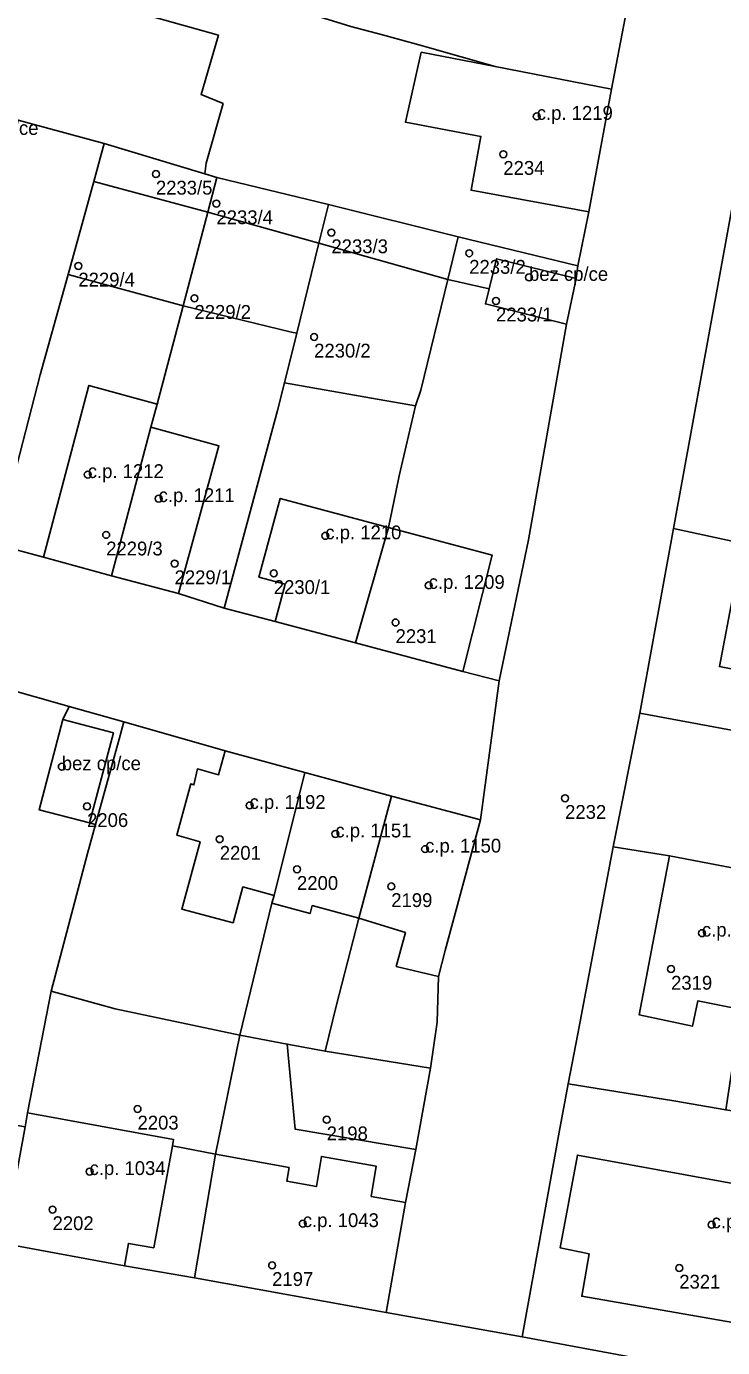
# Model space of a CAD drawing. Extents: x -878211 to -870363, y -1058464 to -1052522.
# Drawn here: x -874493.5 to -874443.1, y -1055364 to -1055268.4 of the extents above; entities that cross this region are included whole.
import ezdxf

# ---------------------------------------------------------------- set-up
doc = ezdxf.new("R2010")
doc.units = 0
for name, color, linetype in [('Definiční body', 7, 'Continuous'), ('Polygon budovy', 7, 'Continuous'), ('Polygon parcely', 7, 'Continuous')]:
    doc.layers.add(name, color=color, linetype=linetype)

msp = doc.modelspace()

# ---------------------------------------------------------------- linework, layer by layer
at = {"layer": 'Definiční body'}
for centre in [(-874456.54, -1055274.89994), (-874458.96, -1055277.63994), (-874484.1, -1055279.06994), (-874479.72, -1055281.20994), (-874471.4, -1055283.30994), (-874461.43, -1055284.79994), (-874489.71, -1055285.71994), (-874457.1, -1055286.54994), (-874481.31, -1055288.05994), (-874459.49, -1055288.24994), (-874472.65, -1055290.85994), (-874489.03, -1055300.81994), (-874483.9, -1055302.55994), (-874487.7, -1055305.17994), (-874471.84, -1055305.24994), (-874482.75, -1055307.25994), (-874475.57, -1055307.96994), (-874464.36, -1055308.83994), (-874466.76, -1055311.51994), (-874490.91, -1055321.95994), (-874454.49, -1055324.23994), (-874489.08, -1055324.82994), (-874477.32, -1055324.75994), (-874479.48, -1055327.19994), (-874471.11, -1055326.81994), (-874464.62, -1055327.91994), (-874473.89, -1055329.37994), (-874467.07, -1055330.61994), (-874444.59, -1055333.99994), (-874446.82, -1055336.59994), (-874485.43, -1055346.71994), (-874471.74, -1055347.49994), (-874488.9, -1055351.24994), (-874491.58, -1055353.99994), (-874473.47, -1055355.01994), (-874443.89, -1055355.09994), (-874475.69, -1055358.03994), (-874446.23, -1055358.22994)]:
    msp.add_circle(centre, 0.25, dxfattribs=at)
at = {"layer": 'Polygon budovy'}
for points in [[(-874464.9, -1055270.25), (-874466.04, -1055275.32), (-874460.58, -1055276.35), (-874461.29, -1055280.24), (-874452.78, -1055281.81), (-874451.14, -1055272.93), (-874459.56, -1055271.28)], [(-874459.99, -1055287.37), (-874460.26, -1055288.47), (-874454.39, -1055289.94), (-874453.68, -1055286.63), (-874459.45, -1055285.2)], [(-874492.24, -1055306.79), (-874487.32, -1055308.14), (-874484.46, -1055297.38), (-874484, -1055295.72), (-874488.95, -1055294.36)], [(-874487.32, -1055308.14), (-874482.47, -1055309.43), (-874479.54, -1055298.74), (-874484.46, -1055297.38)], [(-874476.65, -1055308.24), (-874474.75, -1055308.74), (-874475.46, -1055311.44), (-874469.66, -1055312.99), (-874467.27, -1055304.64), (-874475.1, -1055302.54)], [(-874467.27, -1055304.64), (-874469.66, -1055312.99), (-874461.88, -1055315.06), (-874459.76, -1055306.65)], [(-874442.29, -1055309.26), (-874443.33, -1055314.71), (-874441.61, -1055315.04), (-874442.44, -1055319.3), (-874436.51, -1055320.42), (-874434.66, -1055310.7)], [(-874490.84, -1055318.54), (-874492.55, -1055325.07), (-874488.91, -1055326.02), (-874487.18, -1055319.5)], [(-874475.55, -1055331.27), (-874473.32, -1055322.37), (-874479.1, -1055320.8), (-874479.57, -1055322.54), (-874481.1, -1055322.11), (-874481.35, -1055323.27), (-874481.58, -1055323.2), (-874482.58, -1055326.91), (-874480.9, -1055327.4), (-874482.23, -1055332.27), (-874478.51, -1055333.25), (-874477.8, -1055330.65)], [(-874475.55, -1055331.27), (-874475.7, -1055331.84), (-874472.94, -1055332.58), (-874472.79, -1055332.01), (-874469.42, -1055332.92), (-874467.05, -1055324.09), (-874473.32, -1055322.37)], [(-874467.05, -1055324.09), (-874469.42, -1055332.92), (-874466.05, -1055333.95), (-874466.71, -1055336.4), (-874463.66, -1055337.14), (-874463.16, -1055335.26), (-874460.62, -1055325.81)], [(-874441.88, -1055339.49), (-874440.14, -1055329.71), (-874446.94, -1055328.4), (-874449.13, -1055339.91), (-874445.27, -1055340.72), (-874444.89, -1055338.9)], [(-874493.56, -1055348.01), (-874495.11, -1055356.46), (-874486.38, -1055358.06), (-874486.09, -1055356.45), (-874484.26, -1055356.76), (-874482.91, -1055349.38), (-874482.83, -1055348.92), (-874493.38, -1055346.99)], [(-874479.8, -1055350), (-874481.31, -1055358.93), (-874467.44, -1055361.45), (-874466.04, -1055353.48), (-874468.52, -1055353.05), (-874468.17, -1055350.85), (-874472.12, -1055350.15), (-874472.49, -1055352.34), (-874474.62, -1055351.95), (-874474.46, -1055350.96)], [(-874434.42, -1055353.56), (-874453.6, -1055350.06), (-874454.84, -1055356.78), (-874452.74, -1055357.21), (-874453.28, -1055360.27), (-874439.73, -1055362.64), (-874436.13, -1055363.28)]]:
    msp.add_lwpolyline(points, close=True, dxfattribs=at)
at = {"layer": 'Polygon parcely'}
for points in [[(-874534.29, -1055250.37), (-874537.94, -1055262.67), (-874515.88, -1055269), (-874506.1, -1055271.92), (-874487.84, -1055276.86), (-874480.57, -1055279.06), (-874480.47, -1055278.28), (-874479.24, -1055273.96), (-874480.83, -1055273.32), (-874479.58, -1055269.03), (-874486.14, -1055267.19), (-874485.24, -1055263.92)], [(-874463.61, -1055257.59), (-874469.15, -1055256.25), (-874473.59, -1055255.01), (-874473.33, -1055255.94), (-874474.25, -1055260.21), (-874476.03, -1055266.55), (-874470, -1055268.39), (-874467.7, -1055269.01), (-874464.8, -1055269.79), (-874464.46, -1055269.88), (-874459.56, -1055271.28), (-874451.14, -1055272.93), (-874450.15, -1055267.78), (-874449.07, -1055261.78), (-874448.97, -1055261.2)], [(-874476.03, -1055266.55), (-874478.69, -1055265.74), (-874485.24, -1055263.92), (-874486.14, -1055267.19), (-874479.58, -1055269.03), (-874480.83, -1055273.32), (-874479.24, -1055273.96), (-874480.47, -1055278.28), (-874480.57, -1055279.06), (-874479.68, -1055279.33), (-874471.61, -1055281.28), (-874462.23, -1055283.61), (-874453.57, -1055285.71), (-874452.78, -1055281.81), (-874451.14, -1055272.93), (-874459.56, -1055271.28), (-874464.46, -1055269.88), (-874464.8, -1055269.79), (-874467.7, -1055269.01), (-874470, -1055268.39)], [(-874487.84, -1055276.86), (-874506.1, -1055271.92), (-874515.88, -1055269), (-874524.49, -1055298.15), (-874495.66, -1055305.87), (-874492.47, -1055293.61), (-874490.46, -1055286.33), (-874488.6, -1055279.62)], [(-874441.33, -1055275.63), (-874446.64, -1055304.72), (-874434.02, -1055307.45), (-874432.48, -1055299.76), (-874431.72, -1055295.62), (-874428.29, -1055279.1), (-874433.75, -1055277.37), (-874440.15, -1055275.9)], [(-874479.68, -1055279.33), (-874480.57, -1055279.06), (-874487.84, -1055276.86), (-874488.6, -1055279.62), (-874480.34, -1055281.84)], [(-874479.68, -1055279.33), (-874480.34, -1055281.84), (-874472.3, -1055284.08), (-874471.61, -1055281.28)], [(-874490.46, -1055286.33), (-874482.12, -1055288.6), (-874480.34, -1055281.84), (-874488.6, -1055279.62)], [(-874473.91, -1055290.59), (-874472.3, -1055284.08), (-874480.34, -1055281.84), (-874482.12, -1055288.6), (-874474.28, -1055290.51)], [(-874462.23, -1055283.61), (-874471.61, -1055281.28), (-874472.3, -1055284.08), (-874462.98, -1055286.7)], [(-874464.94, -1055294.71), (-874462.98, -1055286.7), (-874472.3, -1055284.08), (-874473.91, -1055290.59), (-874474.8, -1055294.18), (-874468.51, -1055295.29), (-874465.32, -1055295.85)], [(-874453.57, -1055285.71), (-874462.23, -1055283.61), (-874462.98, -1055286.7), (-874459.99, -1055287.37), (-874459.45, -1055285.2), (-874453.68, -1055286.63)], [(-874460.26, -1055288.47), (-874454.39, -1055289.94), (-874453.68, -1055286.63), (-874459.45, -1055285.2), (-874459.99, -1055287.37)], [(-874482.12, -1055288.6), (-874490.46, -1055286.33), (-874492.47, -1055293.61), (-874495.66, -1055305.87), (-874492.24, -1055306.79), (-874487.32, -1055308.14), (-874484.46, -1055297.38), (-874484, -1055295.72)], [(-874466.75, -1055302.08), (-874467.27, -1055304.64), (-874469.66, -1055312.99), (-874461.88, -1055315.06), (-874459.26, -1055315.74), (-874457.15, -1055305.55), (-874454.39, -1055289.94), (-874460.26, -1055288.47), (-874459.99, -1055287.37), (-874462.98, -1055286.7), (-874464.94, -1055294.71), (-874465.32, -1055295.85), (-874466.49, -1055300.92)], [(-874484.46, -1055297.38), (-874487.32, -1055308.14), (-874482.47, -1055309.43), (-874479.17, -1055310.49), (-874475.3, -1055296.18), (-874474.8, -1055294.18), (-874473.91, -1055290.59), (-874474.28, -1055290.51), (-874482.12, -1055288.6), (-874484, -1055295.72)], [(-874474.8, -1055294.18), (-874475.3, -1055296.18), (-874479.17, -1055310.49), (-874475.46, -1055311.44), (-874469.66, -1055312.99), (-874467.27, -1055304.64), (-874466.75, -1055302.08), (-874466.49, -1055300.92), (-874465.32, -1055295.85), (-874468.51, -1055295.29)], [(-874449.08, -1055318.08), (-874442.44, -1055319.3), (-874436.51, -1055320.42), (-874434.66, -1055310.7), (-874434.02, -1055307.45), (-874446.64, -1055304.72)], [(-874488.47, -1055326.14), (-874488.91, -1055326.02), (-874492.55, -1055325.07), (-874490.84, -1055318.54), (-874490.38, -1055317.6), (-874502.37, -1055314.21), (-874505.81, -1055334.25), (-874504.96, -1055334.43), (-874500.03, -1055335.46), (-874500.79, -1055339.1), (-874499.32, -1055345.05), (-874499.59, -1055346.94), (-874493.56, -1055348.01), (-874493.38, -1055346.99), (-874491.69, -1055338.2), (-874489.05, -1055328.24)], [(-874486.42, -1055318.72), (-874490.38, -1055317.6), (-874490.84, -1055318.54), (-874492.55, -1055325.07), (-874488.91, -1055326.02), (-874488.47, -1055326.14), (-874486.69, -1055319.69)], [(-874488.47, -1055326.14), (-874489.05, -1055328.24), (-874491.69, -1055338.2), (-874487.06, -1055339.47), (-874478.02, -1055341.38), (-874475.7, -1055331.84), (-874475.55, -1055331.27), (-874473.32, -1055322.37), (-874479.1, -1055320.8), (-874486.42, -1055318.72), (-874486.69, -1055319.69)], [(-874467.05, -1055324.09), (-874473.32, -1055322.37), (-874475.55, -1055331.27), (-874475.7, -1055331.84), (-874478.02, -1055341.38), (-874474.6, -1055342.02), (-874471.85, -1055342.54), (-874471.06, -1055339.28), (-874469.42, -1055332.92)], [(-874471.06, -1055339.28), (-874471.85, -1055342.54), (-874464.22, -1055343.77), (-874463.74, -1055340.43), (-874463.66, -1055337.14), (-874463.16, -1055335.26), (-874460.62, -1055325.81), (-874467.05, -1055324.09), (-874469.42, -1055332.92)], [(-874441.88, -1055339.49), (-874440.14, -1055329.71), (-874446.94, -1055328.4), (-874451.02, -1055327.76), (-874453.58, -1055341.28), (-874454.28, -1055344.9), (-874446.63, -1055346.13), (-874442.87, -1055346.79), (-874441.76, -1055339.51)], [(-874493.38, -1055346.99), (-874482.83, -1055348.92), (-874482.91, -1055349.38), (-874479.8, -1055350), (-874478.02, -1055341.38), (-874487.06, -1055339.47), (-874491.69, -1055338.2)], [(-874474.6, -1055342.02), (-874478.02, -1055341.38), (-874479.8, -1055350), (-874481.31, -1055358.93), (-874467.44, -1055361.45), (-874466.04, -1055353.48), (-874465.29, -1055349.65), (-874474.02, -1055348.19)], [(-874471.85, -1055342.54), (-874474.6, -1055342.02), (-874474.02, -1055348.19), (-874465.29, -1055349.65), (-874464.22, -1055343.77)], [(-874436.83, -1055367.14), (-874436.13, -1055363.28), (-874434.42, -1055353.56), (-874433.51, -1055348.18), (-874436.24, -1055347.92), (-874442.87, -1055346.79), (-874446.63, -1055346.13), (-874454.28, -1055344.9), (-874454.91, -1055348.4), (-874457.59, -1055363.21), (-874440.46, -1055366.4)], [(-874493.38, -1055346.99), (-874493.56, -1055348.01), (-874495.11, -1055356.46), (-874486.38, -1055358.06), (-874481.31, -1055358.93), (-874479.8, -1055350), (-874482.91, -1055349.38), (-874482.83, -1055348.92)]]:
    msp.add_lwpolyline(points, close=True, dxfattribs=at)
for points in [[(-874450.15, -1055267.78), (-874451.14, -1055272.93), (-874452.78, -1055281.81), (-874453.57, -1055285.71), (-874453.68, -1055286.63), (-874454.39, -1055289.94), (-874457.15, -1055305.55), (-874459.26, -1055315.74), (-874460.62, -1055325.81), (-874463.16, -1055335.26), (-874463.66, -1055337.14), (-874463.74, -1055340.43), (-874464.22, -1055343.77), (-874465.29, -1055349.65), (-874466.04, -1055353.48), (-874467.44, -1055361.45), (-874457.59, -1055363.21), (-874454.91, -1055348.4), (-874454.28, -1055344.9), (-874453.58, -1055341.28), (-874451.02, -1055327.76), (-874449.08, -1055318.08), (-874446.64, -1055304.72), (-874441.33, -1055275.63)], [(-874502.37, -1055314.21), (-874490.38, -1055317.6), (-874486.42, -1055318.72), (-874479.1, -1055320.8), (-874473.32, -1055322.37), (-874467.05, -1055324.09), (-874460.62, -1055325.81), (-874459.26, -1055315.74), (-874461.88, -1055315.06), (-874469.66, -1055312.99), (-874475.46, -1055311.44), (-874479.17, -1055310.49), (-874482.47, -1055309.43), (-874487.32, -1055308.14), (-874492.24, -1055306.79), (-874495.66, -1055305.87)], [(-874442.44, -1055319.3), (-874449.08, -1055318.08), (-874451.02, -1055327.76), (-874446.94, -1055328.4), (-874440.14, -1055329.71)], [(-874440.46, -1055366.4), (-874457.59, -1055363.21), (-874467.44, -1055361.45), (-874481.31, -1055358.93), (-874486.38, -1055358.06), (-874495.11, -1055356.46), (-874509.26, -1055353.77), (-874515.25, -1055352.72), (-874522.62, -1055351.37), (-874527.94, -1055350.34), (-874536.46, -1055348.78), (-874547.26, -1055346.95), (-874556.02, -1055345.11), (-874562.33, -1055343.74), (-874576.47, -1055338.44), (-874579.42, -1055337.27), (-874585.41, -1055335.1), (-874590.67, -1055333.14), (-874590.61, -1055333.02), (-874594.38, -1055331.6), (-874598.18, -1055330.17), (-874598.27, -1055330.26), (-874603.46, -1055328.32), (-874608.88, -1055326.22)]]:
    msp.add_lwpolyline(points, dxfattribs=at)

# ---------------------------------------------------------------- texts
at = {"layer": 'Definiční body'}
for s, p in [('c.p. 1219', (-874456.54, -1055275.149)), ('bez cp/ce', (-874498.32, -1055276.24)), ('2234', (-874458.96, -1055279.129)), ('2233/5', (-874484.1, -1055280.559)), ('2233/4', (-874479.72, -1055282.699)), ('2233/3', (-874471.4, -1055284.799)), ('2233/2', (-874461.43, -1055286.289)), ('bez cp/ce', (-874457.1, -1055286.8)), ('2229/4', (-874489.71, -1055287.209)), ('2229/2', (-874481.31, -1055289.549)), ('2233/1', (-874459.49, -1055289.739)), ('2230/2', (-874472.65, -1055292.349)), ('c.p. 1212', (-874489.03, -1055301.07)), ('c.p. 1211', (-874483.9, -1055302.81)), ('c.p. 1210', (-874471.84, -1055305.5)), ('2229/3', (-874487.7, -1055306.669)), ('2229/1', (-874482.75, -1055308.749)), ('2230/1', (-874475.57, -1055309.459)), ('c.p. 1209', (-874464.36, -1055309.09)), ('2231', (-874466.76, -1055313.009)), ('bez cp/ce', (-874490.91, -1055322.21)), ('c.p. 1192', (-874477.32, -1055325.01)), ('2232', (-874454.49, -1055325.729)), ('2206', (-874489.08, -1055326.319)), ('c.p. 1151', (-874471.11, -1055327.07)), ('2201', (-874479.48, -1055328.689)), ('c.p. 1150', (-874464.62, -1055328.169)), ('2200', (-874473.89, -1055330.869)), ('2199', (-874467.07, -1055332.109)), ('c.p. 947', (-874444.59, -1055334.25)), ('2319', (-874446.82, -1055338.089)), ('2203', (-874485.43, -1055348.209)), ('2198', (-874471.74, -1055348.989)), ('c.p. 1034', (-874488.9, -1055351.5)), ('2202', (-874491.58, -1055355.489)), ('c.p. 1043', (-874473.47, -1055355.27)), ('c.p. 885', (-874443.89, -1055355.35)), ('2197', (-874475.69, -1055359.529)), ('2321', (-874446.23, -1055359.719))]:
    msp.add_text(s, height=0.999996, dxfattribs=at).set_placement(p)

doc.saveas('drawing.dxf')
